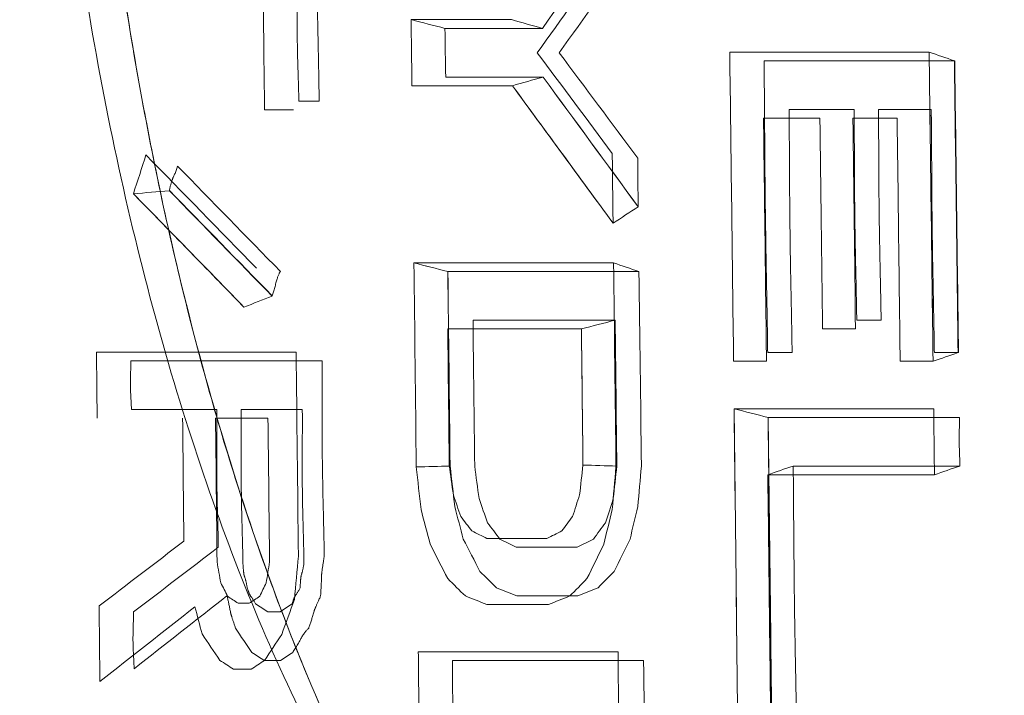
# Model space of a CAD drawing. Header units: millimetres. Extents: x -10 to 594, y 0 to 420.
# Tile 405 of 656: x 203.805 to 203.998, y 281.768 to 281.901. Entities that reach past the tile are written whole.
import ezdxf

# ---------------------------------------------------------------- set-up
doc = ezdxf.new("R2010")
doc.units = ezdxf.units.MM
doc.layers.add('1', color=7, linetype='Continuous', true_color=0xffffff)

msp = doc.modelspace()

# ---------------------------------------------------------------- linework, layer by layer
at = {"layer": '1', "color": 155, "linetype": 'Continuous', "lineweight": 18}
for points, knots in [([(203.87674, 278.47357), (203.79781, 278.47341), (203.64099, 278.50646), (203.34149, 278.70034), (203.01215, 279.17146), (202.74375, 280.01789), (202.64785, 281.01625), (202.74375, 282.01461), (203.01215, 282.86104), (203.34149, 283.33215), (203.64099, 283.52603), (203.79781, 283.55909), (203.87674, 283.55892)], [0, 0, 0, 0, 0.0625, 0.125, 0.25, 0.375, 0.5, 0.625, 0.75, 0.875, 0.9375, 1, 1, 1, 1]), ([(203.87674, 283.55892), (203.79781, 283.55909), (203.64099, 283.52603), (203.34149, 283.33215), (203.01215, 282.86104), (202.74375, 282.01461), (202.64785, 281.01625), (202.74375, 280.01789), (203.01215, 279.17146), (203.34149, 278.70034), (203.64099, 278.50646), (203.79781, 278.47341), (203.87674, 278.47357)], [0, 0, 0, 0, 0.0625, 0.125, 0.25, 0.375, 0.5, 0.625, 0.75, 0.875, 0.9375, 1, 1, 1, 1]), ([(203.89065, 278.4889), (203.81225, 278.48873), (203.6565, 278.52159), (203.35905, 278.7143), (203.032, 279.18258), (202.76552, 280.0239), (202.67033, 281.01625), (202.76552, 282.00859), (203.032, 282.84992), (203.35905, 283.31819), (203.6565, 283.51091), (203.81225, 283.54376), (203.89065, 283.54359)], [0, 0, 0, 0, 0.0625, 0.125, 0.25, 0.375, 0.5, 0.625, 0.75, 0.875, 0.9375, 1, 1, 1, 1]), ([(203.89065, 283.54359), (203.81225, 283.54376), (203.6565, 283.51091), (203.35905, 283.31819), (203.032, 282.84992), (202.76552, 282.00859), (202.67033, 281.01625), (202.76552, 280.0239), (203.032, 279.18258), (203.35905, 278.7143), (203.6565, 278.52159), (203.81225, 278.48873), (203.89065, 278.4889)], [0, 0, 0, 0, 0.0625, 0.125, 0.25, 0.375, 0.5, 0.625, 0.75, 0.875, 0.9375, 1, 1, 1, 1]), ([(203.9277, 283.34978), (203.85515, 283.34994), (203.71099, 283.3196), (203.43567, 283.14166), (203.13328, 282.7093), (202.88785, 281.93249), (202.80052, 281.01625), (202.88785, 280.1), (203.13328, 279.32319), (203.43567, 278.89083), (203.71099, 278.71289), (203.85515, 278.68255), (203.9277, 278.68271)], [0, 0, 0, 0, 0.0625, 0.125, 0.25, 0.375, 0.5, 0.625, 0.75, 0.875, 0.9375, 1, 1, 1, 1]), ([(203.9277, 278.68271), (203.85515, 278.68255), (203.71099, 278.71289), (203.43567, 278.89083), (203.13328, 279.32319), (202.88785, 280.1), (202.80052, 281.01625), (202.88785, 281.93249), (203.13328, 282.7093), (203.43567, 283.14166), (203.71099, 283.3196), (203.85515, 283.34994), (203.9277, 283.34978)], [0, 0, 0, 0, 0.0625, 0.125, 0.25, 0.375, 0.5, 0.625, 0.75, 0.875, 0.9375, 1, 1, 1, 1]), ([(204.40352, 278.79375), (204.33394, 278.7936), (204.19588, 278.82249), (203.93276, 278.99196), (203.64432, 279.40375), (203.41025, 280.1436), (203.32698, 281.01625), (203.41025, 281.88889), (203.64432, 282.62874), (203.93276, 283.04053), (204.19588, 283.21), (204.33394, 283.23889), (204.40352, 283.23875)], [0, 0, 0, 0, 0.0625, 0.125, 0.25, 0.375, 0.5, 0.625, 0.75, 0.875, 0.9375, 1, 1, 1, 1]), ([(204.40352, 283.23875), (204.40271, 283.23875), (204.40107, 283.23875), (204.39862, 283.23873), (204.39617, 283.23871), (204.39372, 283.23867), (204.39127, 283.23862), (204.38882, 283.23856), (204.38637, 283.23849), (204.38392, 283.23841), (204.38148, 283.23831), (204.37903, 283.2382), (204.37658, 283.23808), (204.37414, 283.23795), (204.37169, 283.23781), (204.36925, 283.23765), (204.36681, 283.23748), (204.36437, 283.2373), (204.36193, 283.23711), (204.35949, 283.23691), (204.35705, 283.23669), (204.35461, 283.23646), (204.35217, 283.23622), (204.34973, 283.23597), (204.34729, 283.23571), (204.34486, 283.23543), (204.34242, 283.23515), (204.33999, 283.23485), (204.33755, 283.23453), (204.33512, 283.23421), (204.33269, 283.23388), (204.33026, 283.23353), (204.32782, 283.23317), (204.32539, 283.2328), (204.32296, 283.23242), (204.32053, 283.23202), (204.31811, 283.23161), (204.31568, 283.2312), (204.31325, 283.23076), (204.31082, 283.23032), (204.3084, 283.22987), (204.30597, 283.2294), (204.30355, 283.22892), (204.30113, 283.22843), (204.2987, 283.22793), (204.29628, 283.22741), (204.29386, 283.22689), (204.29144, 283.22635), (204.28902, 283.2258), (204.2866, 283.22524), (204.28418, 283.22466), (204.28176, 283.22408), (204.27934, 283.22348), (204.27692, 283.22287), (204.27451, 283.22225), (204.27209, 283.22161), (204.26968, 283.22097), (204.26726, 283.22031), (204.26485, 283.21964), (204.26243, 283.21896), (204.26002, 283.21827), (204.25761, 283.21756), (204.2552, 283.21684), (204.25279, 283.21611), (204.25038, 283.21537), (204.24797, 283.21462), (204.24556, 283.21385), (204.24315, 283.21308), (204.24074, 283.21229), (204.23834, 283.21149), (204.23593, 283.21067), (204.23352, 283.20985), (204.23112, 283.20901), (204.22871, 283.20816), (204.22631, 283.2073), (204.22391, 283.20643), (204.2215, 283.20555), (204.2191, 283.20465), (204.2167, 283.20374), (204.2143, 283.20282), (204.2119, 283.20189), (204.2095, 283.20094), (204.2071, 283.19999), (204.2047, 283.19902), (204.2023, 283.19804), (204.1999, 283.19705), (204.18479, 283.19072), (204.15713, 283.17787), (204.1173, 283.15582), (204.07802, 283.13051), (204.03929, 283.10193), (203.99797, 283.06746), (203.95432, 283.02621), (203.90866, 282.97716), (203.86414, 282.9233), (203.82084, 282.86476), (203.77892, 282.80184), (203.73854, 282.73473), (203.69979, 282.66355), (203.6627, 282.5884), (203.62734, 282.50947), (203.59381, 282.42691), (203.56215, 282.34083), (203.52913, 282.2415), (203.49572, 282.1281), (203.46318, 281.99979), (203.43707, 281.87842), (203.41636, 281.76547), (203.40009, 281.66198), (203.38623, 281.55674), (203.37481, 281.44998), (203.36586, 281.34218), (203.35944, 281.23381), (203.35559, 281.12513), (203.35431, 281.01625), (203.35559, 280.90737), (203.35944, 280.79869), (203.36586, 280.69032), (203.37481, 280.58252), (203.38623, 280.47576), (203.40009, 280.37052), (203.41635, 280.26703), (203.435, 280.16536), (203.45597, 280.06574), (203.47923, 279.96839), (203.50473, 279.87344), (203.53242, 279.78108), (203.56215, 279.69166), (203.5938, 279.60559), (203.62734, 279.52303), (203.66269, 279.44409), (203.69978, 279.36894), (203.73854, 279.29777), (203.77891, 279.23066), (203.82084, 279.16773), (203.86414, 279.1092), (203.90865, 279.05534), (203.95432, 279.00629), (204.00109, 278.96208), (204.04887, 278.92281), (204.09755, 278.8886), (204.14711, 278.8595), (204.18209, 278.84287), (204.20193, 278.8346), (204.20637, 278.83279), (204.2108, 278.83103), (204.21523, 278.8293), (204.21967, 278.82762), (204.22411, 278.82598), (204.22855, 278.82438), (204.233, 278.82282), (204.23744, 278.8213), (204.24189, 278.81982), (204.24634, 278.81838), (204.25079, 278.81698), (204.25525, 278.81563), (204.2597, 278.81431), (204.26416, 278.81304), (204.26862, 278.8118), (204.27309, 278.81061), (204.27755, 278.80946), (204.28202, 278.80834), (204.28649, 278.80727), (204.29096, 278.80624), (204.29543, 278.80525), (204.29991, 278.8043), (204.30439, 278.8034), (204.30887, 278.80253), (204.31335, 278.8017), (204.31784, 278.80092), (204.32233, 278.80017), (204.32682, 278.79947), (204.33131, 278.79881), (204.33581, 278.79818), (204.3403, 278.7976), (204.3448, 278.79706), (204.34931, 278.79656), (204.35381, 278.7961), (204.35832, 278.79568), (204.36283, 278.7953), (204.36734, 278.79497), (204.37185, 278.79467), (204.37637, 278.79442), (204.38089, 278.7942), (204.38541, 278.79403), (204.38994, 278.79389), (204.39446, 278.7938), (204.39899, 278.79375), (204.40201, 278.79375), (204.40352, 278.79375)], [0, 0, 0, 0, 0.000746, 0.001492, 0.002237, 0.002983, 0.003728, 0.004473, 0.005218, 0.005962, 0.006707, 0.007451, 0.008195, 0.008939, 0.009683, 0.010427, 0.01117, 0.011913, 0.012657, 0.0134, 0.014143, 0.014885, 0.015628, 0.016371, 0.017113, 0.017855, 0.018598, 0.01934, 0.020082, 0.020824, 0.021566, 0.022307, 0.023049, 0.023791, 0.024532, 0.025274, 0.026015, 0.026757, 0.027498, 0.028239, 0.02898, 0.029722, 0.030463, 0.031204, 0.031945, 0.032686, 0.033427, 0.034168, 0.034909, 0.03565, 0.036391, 0.037132, 0.037874, 0.038615, 0.039356, 0.040097, 0.040838, 0.041579, 0.04232, 0.043062, 0.043803, 0.044545, 0.045286, 0.046027, 0.046769, 0.047511, 0.048252, 0.048994, 0.049736, 0.050478, 0.05122, 0.051962, 0.052705, 0.053447, 0.054189, 0.054932, 0.055675, 0.056418, 0.057161, 0.057904, 0.058647, 0.05939, 0.060134, 0.060878, 0.061621, 0.062365, 0.06311, 0.075698, 0.088229, 0.100725, 0.113207, 0.125697, 0.14129, 0.156857, 0.172441, 0.188081, 0.20372, 0.219302, 0.234867, 0.250452, 0.266047, 0.281627, 0.297231, 0.312895, 0.333766, 0.354549, 0.375329, 0.390906, 0.406468, 0.422052, 0.437697, 0.453344, 0.468917, 0.484456, 0.499999, 0.515541, 0.531079, 0.546652, 0.5623, 0.577944, 0.593528, 0.60909, 0.624668, 0.640257, 0.655835, 0.67144, 0.687107, 0.70277, 0.718373, 0.733954, 0.74955, 0.765134, 0.780698, 0.796281, 0.811921, 0.82756, 0.843143, 0.858711, 0.874306, 0.889914, 0.905519, 0.921164, 0.93689, 0.938265, 0.93964, 0.941013, 0.942387, 0.94376, 0.945132, 0.946504, 0.947876, 0.949247, 0.950618, 0.951989, 0.953359, 0.954729, 0.956099, 0.957469, 0.958839, 0.960208, 0.961578, 0.962947, 0.964317, 0.965686, 0.967055, 0.968425, 0.969794, 0.971164, 0.972534, 0.973903, 0.975274, 0.976644, 0.978014, 0.979385, 0.980756, 0.982128, 0.9835, 0.984872, 0.986244, 0.987618, 0.988991, 0.990365, 0.99174, 0.993115, 0.994491, 0.995867, 0.997244, 0.998622, 1, 1, 1, 1]), ([(203.86347, 281.88461), (203.86346, 281.88514), (203.86345, 281.88633), (203.86342, 281.8883), (203.86338, 281.89063), (203.86333, 281.89333), (203.86327, 281.89638), (203.86319, 281.89989), (203.86312, 281.90368), (203.86305, 281.90754), (203.86299, 281.91121), (203.86293, 281.91596), (203.86287, 281.92215), (203.86284, 281.92853), (203.86282, 281.93372), (203.8628, 281.93725), (203.86278, 281.94027), (203.86276, 281.94277), (203.86275, 281.94427), (203.86274, 281.94493)], [0, 0, 0, 0, 0.026621, 0.059254, 0.0979, 0.142558, 0.193231, 0.249916, 0.317285, 0.381402, 0.442267, 0.499882, 0.617521, 0.749907, 0.816968, 0.875508, 0.925526, 0.967023, 1, 1, 1, 1]), ([(203.85919, 281.91001), (203.85919, 281.90978), (203.8592, 281.90928), (203.8592, 281.90844), (203.8592, 281.90746), (203.8592, 281.90632), (203.85919, 281.90504), (203.85918, 281.90355), (203.85917, 281.90196), (203.85917, 281.90032), (203.85917, 281.89878), (203.85919, 281.89678), (203.85923, 281.89418), (203.85931, 281.8915), (203.85938, 281.88932), (203.85942, 281.88783), (203.85946, 281.88656), (203.85948, 281.88551), (203.85949, 281.88489), (203.85949, 281.88461)], [0, 0, 0, 0, 0.026865, 0.059663, 0.098397, 0.143069, 0.19368, 0.25023, 0.318036, 0.382309, 0.443052, 0.500274, 0.618394, 0.750178, 0.817335, 0.875894, 0.925856, 0.967223, 1, 1, 1, 1]), ([(203.90113, 281.9006), (203.89789, 281.9006), (203.89134, 281.9006), (203.88479, 281.9006), (203.88147, 281.9006)], [0, 0, 0, 0, 0.493646, 1, 1, 1, 1]), ([(203.90718, 281.8989), (203.90626, 281.8989), (203.8999, 281.8989), (203.89353, 281.8989), (203.88809, 281.8989)], [0, 0, 0, 0, 0.144851, 1, 1, 1, 1]), ([(203.88809, 281.89889), (203.89113, 281.89889), (203.89749, 281.89889), (203.90385, 281.89889), (203.90718, 281.89889)], [0, 0, 0, 0, 0.477163, 1, 1, 1, 1]), ([(203.98361, 281.83369), (203.98348, 281.84379), (203.98323, 281.86397), (203.98297, 281.88415), (203.98284, 281.89425)], [0, 0, 0, 0, 0.500003, 1, 1, 1, 1]), ([(203.95054, 281.89255), (203.95054, 281.89191), (203.95056, 281.89049), (203.95058, 281.88811), (203.95061, 281.88525), (203.95063, 281.88191), (203.95066, 281.8778), (203.95069, 281.87322), (203.95073, 281.86846), (203.95079, 281.86315), (203.95088, 281.85693), (203.95099, 281.85059), (203.9511, 281.84519), (203.95116, 281.84123), (203.95122, 281.83805), (203.95124, 281.8362), (203.95125, 281.8354)], [0, 0, 0, 0, 0.033156, 0.07474, 0.124754, 0.183196, 0.250068, 0.340414, 0.423754, 0.500087, 0.61902, 0.750062, 0.833066, 0.90239, 0.958034, 1, 1, 1, 1]), ([(203.98785, 281.89255), (203.98164, 281.89255), (203.9692, 281.89255), (203.95676, 281.89255), (203.95054, 281.89255)], [0, 0, 0, 0, 0.499379, 1, 1, 1, 1]), ([(203.88823, 281.88937), (203.89367, 281.88937), (203.90002, 281.88937), (203.90638, 281.88937), (203.9073, 281.88937)], [0, 0, 0, 0, 0.855068, 1, 1, 1, 1]), ([(203.90128, 281.88767), (203.90453, 281.88323), (203.9111, 281.87426), (203.91767, 281.86529), (203.92099, 281.86075)], [0, 0, 0, 0, 0.494386, 1, 1, 1, 1]), ([(203.95602, 281.8354), (203.95602, 281.83582), (203.95601, 281.83676), (203.95598, 281.83831), (203.95595, 281.84015), (203.95591, 281.84227), (203.95586, 281.84469), (203.95581, 281.84746), (203.95575, 281.85044), (203.95569, 281.85349), (203.95565, 281.85639), (203.9556, 281.86014), (203.95555, 281.86503), (203.95552, 281.87031), (203.9555, 281.87482), (203.95547, 281.87811), (203.95545, 281.88078), (203.95544, 281.88234), (203.95543, 281.88302)], [0, 0, 0, 0, 0.026532, 0.059112, 0.09774, 0.142418, 0.193144, 0.24992, 0.317068, 0.381111, 0.44205, 0.499887, 0.61719, 0.749911, 0.832263, 0.901394, 0.957306, 1, 1, 1, 1]), ([(203.96815, 281.88302), (203.96816, 281.88257), (203.96817, 281.88154), (203.96818, 281.87982), (203.96819, 281.87776), (203.96821, 281.87534), (203.96822, 281.87238), (203.96824, 281.86907), (203.96826, 281.86563), (203.9683, 281.86179), (203.96837, 281.8573), (203.96846, 281.85272), (203.96855, 281.84883), (203.9686, 281.84597), (203.96865, 281.84367), (203.96867, 281.84232), (203.96867, 281.84175)], [0, 0, 0, 0, 0.033089, 0.074642, 0.124662, 0.183148, 0.250101, 0.340201, 0.423543, 0.500128, 0.618798, 0.75009, 0.832953, 0.902224, 0.957906, 1, 1, 1, 1]), ([(203.97345, 281.84175), (203.97344, 281.84211), (203.97343, 281.84292), (203.97341, 281.84427), (203.97338, 281.84586), (203.97334, 281.84771), (203.9733, 281.8498), (203.97324, 281.8522), (203.97319, 281.85479), (203.97314, 281.85743), (203.9731, 281.85994), (203.97305, 281.86319), (203.97301, 281.86743), (203.97299, 281.872), (203.97297, 281.87591), (203.97296, 281.87877), (203.97294, 281.88108), (203.97293, 281.88243), (203.97292, 281.88302)], [0, 0, 0, 0, 0.026558, 0.059153, 0.097784, 0.142453, 0.19316, 0.249905, 0.317103, 0.381162, 0.442082, 0.499865, 0.617243, 0.749893, 0.83227, 0.901413, 0.957322, 1, 1, 1, 1]), ([(203.98325, 281.88302), (203.98326, 281.8825), (203.98328, 281.88131), (203.98329, 281.87933), (203.98331, 281.87695), (203.98333, 281.87416), (203.98335, 281.87074), (203.98337, 281.86692), (203.9834, 281.86295), (203.98345, 281.85853), (203.98353, 281.85334), (203.98363, 281.84806), (203.98372, 281.84356), (203.98379, 281.84027), (203.98383, 281.83761), (203.98385, 281.83606), (203.98386, 281.8354)], [0, 0, 0, 0, 0.033104, 0.074664, 0.124681, 0.183156, 0.250088, 0.340253, 0.423593, 0.500113, 0.618855, 0.75008, 0.832983, 0.902271, 0.957942, 1, 1, 1, 1]), ([(203.83577, 281.87191), (203.83572, 281.87176), (203.83562, 281.87148), (203.83548, 281.87107), (203.83534, 281.87068), (203.83519, 281.87032), (203.83505, 281.86999), (203.83492, 281.86972), (203.83482, 281.86951), (203.83475, 281.86932), (203.83467, 281.86912), (203.8346, 281.8689), (203.83452, 281.86866), (203.83445, 281.86839), (203.83438, 281.86811), (203.83431, 281.86781), (203.83423, 281.86748), (203.83419, 281.86726), (203.83416, 281.86715)], [0, 0, 0, 0, 0.090168, 0.177036, 0.260681, 0.341188, 0.418653, 0.493183, 0.531702, 0.572665, 0.616201, 0.662414, 0.711392, 0.76321, 0.817931, 0.875607, 0.936283, 1, 1, 1, 1]), ([(203.82712, 281.8665), (203.83073, 281.86281), (203.83794, 281.85541), (203.84515, 281.84801), (203.84876, 281.84431)], [0, 0, 0, 0, 0.499857, 1, 1, 1, 1]), ([(203.92108, 281.85297), (203.91458, 281.85297), (203.90156, 281.85297), (203.88854, 281.85297), (203.88203, 281.85297)], [0, 0, 0, 0, 0.500078, 1, 1, 1, 1]), ([(203.85429, 281.84651), (203.85433, 281.84664), (203.85441, 281.84689), (203.85454, 281.84729), (203.85466, 281.84771), (203.85478, 281.84814), (203.8549, 281.84859), (203.85501, 281.84903), (203.85512, 281.84944), (203.85523, 281.84981), (203.85534, 281.85015), (203.85545, 281.85044), (203.85556, 281.8507), (203.85567, 281.85093), (203.85578, 281.85112), (203.85586, 281.85122), (203.8559, 281.85127)], [0, 0, 0, 0, 0.078312, 0.158796, 0.24148, 0.32639, 0.413548, 0.502976, 0.581662, 0.655193, 0.723725, 0.787449, 0.846603, 0.901483, 0.952461, 1, 1, 1, 1]), ([(203.92606, 281.85127), (203.91904, 281.85127), (203.90657, 281.85127), (203.89411, 281.85127), (203.88866, 281.85127)], [0, 0, 0, 0, 0.563048, 1, 1, 1, 1]), ([(203.89358, 281.84175), (203.89742, 281.84175), (203.9067, 281.84175), (203.91597, 281.84175), (203.9214, 281.84175)], [0, 0, 0, 0, 0.414673, 1, 1, 1, 1]), ([(203.91479, 281.84004), (203.91484, 281.83585), (203.91495, 281.82696), (203.91505, 281.81808), (203.9151, 281.81338)], [0, 0, 0, 0, 0.472093, 1, 1, 1, 1]), ([(203.96867, 281.84175), (203.96907, 281.84175), (203.97066, 281.84175), (203.97225, 281.84175), (203.97345, 281.84175)], [0, 0, 0, 0, 0.25, 1, 1, 1, 1]), ([(203.82663, 281.83381), (203.82663, 281.83372), (203.82663, 281.83353), (203.82663, 281.83322), (203.82662, 281.83285), (203.82661, 281.83242), (203.82659, 281.83194), (203.82657, 281.83138), (203.82655, 281.83079), (203.82653, 281.83017), (203.82652, 281.82959), (203.82653, 281.82884), (203.82655, 281.82787), (203.82661, 281.82686), (203.82666, 281.82605), (203.82669, 281.82549), (203.82671, 281.82502), (203.82673, 281.82462), (203.82673, 281.82439), (203.82673, 281.82428)], [0, 0, 0, 0, 0.026915, 0.059744, 0.098506, 0.143215, 0.193876, 0.250497, 0.318197, 0.382391, 0.443121, 0.500435, 0.618303, 0.75014, 0.817238, 0.875759, 0.925714, 0.967118, 1, 1, 1, 1]), ([(203.86405, 281.83381), (203.85702, 281.83381), (203.84455, 281.83381), (203.83207, 281.83381), (203.82663, 281.83381)], [0, 0, 0, 0, 0.56383, 1, 1, 1, 1]), ([(203.86446, 281.79571), (203.86446, 281.79605), (203.86445, 281.7968), (203.86443, 281.79805), (203.8644, 281.79952), (203.86436, 281.80122), (203.86432, 281.80315), (203.86426, 281.80537), (203.86421, 281.80776), (203.86416, 281.81021), (203.86412, 281.81252), (203.86408, 281.81552), (203.86405, 281.81942), (203.86406, 281.82345), (203.86407, 281.82673), (203.86407, 281.82896), (203.86407, 281.83087), (203.86406, 281.83245), (203.86405, 281.83339), (203.86405, 281.83381)], [0, 0, 0, 0, 0.026801, 0.059539, 0.098215, 0.142831, 0.193386, 0.249882, 0.317647, 0.381891, 0.442616, 0.499827, 0.617996, 0.749857, 0.817089, 0.875718, 0.925745, 0.967172, 1, 1, 1, 1]), ([(203.82673, 281.82428), (203.83217, 281.82428), (203.83775, 281.82428), (203.84332, 281.82428), (203.84345, 281.82428)], [0, 0, 0, 0, 0.97619, 1, 1, 1, 1]), ([(203.84345, 281.82428), (203.84346, 281.82404), (203.84346, 281.82351), (203.84346, 281.82262), (203.84346, 281.82158), (203.84346, 281.82037), (203.84345, 281.819), (203.84344, 281.81743), (203.84343, 281.81573), (203.84342, 281.814), (203.84343, 281.81236), (203.84344, 281.81023), (203.84349, 281.80747), (203.84356, 281.80462), (203.84363, 281.8023), (203.84367, 281.80072), (203.8437, 281.79938), (203.84373, 281.79826), (203.84374, 281.79759), (203.84374, 281.7973)], [0, 0, 0, 0, 0.026791, 0.059542, 0.098257, 0.142936, 0.193581, 0.250192, 0.317838, 0.382055, 0.442849, 0.500227, 0.618145, 0.750147, 0.817233, 0.875759, 0.925727, 0.96714, 1, 1, 1, 1]), ([(203.84855, 281.79412), (203.84855, 281.79439), (203.84854, 281.79499), (203.84852, 281.79598), (203.8485, 281.79714), (203.84846, 281.79849), (203.84842, 281.80001), (203.84838, 281.80177), (203.84833, 281.80366), (203.84828, 281.8056), (203.84825, 281.80743), (203.84822, 281.8098), (203.8482, 281.81289), (203.84821, 281.81608), (203.84823, 281.81868), (203.84824, 281.82045), (203.84824, 281.82195), (203.84824, 281.82321), (203.84823, 281.82395), (203.84823, 281.82428)], [0, 0, 0, 0, 0.026799, 0.059534, 0.098207, 0.142818, 0.193368, 0.24986, 0.317613, 0.381849, 0.442572, 0.499789, 0.617943, 0.749821, 0.81705, 0.87568, 0.925714, 0.967153, 1, 1, 1, 1]), ([(203.86017, 281.82428), (203.86018, 281.82401), (203.86018, 281.82342), (203.86018, 281.82243), (203.86018, 281.82126), (203.86018, 281.81991), (203.86018, 281.81838), (203.86017, 281.81662), (203.86016, 281.81473), (203.86016, 281.81279), (203.86016, 281.81095), (203.86018, 281.80858), (203.86023, 281.80549), (203.86031, 281.80231), (203.86038, 281.79972), (203.86042, 281.79795), (203.86046, 281.79645), (203.86048, 281.7952), (203.86049, 281.79445), (203.8605, 281.79412)], [0, 0, 0, 0, 0.02678, 0.059525, 0.098235, 0.142913, 0.193559, 0.250174, 0.317806, 0.382019, 0.442818, 0.500208, 0.618114, 0.750137, 0.817221, 0.875748, 0.925718, 0.967135, 1, 1, 1, 1]), ([(203.94467, 281.8244), (203.94479, 281.8143), (203.94503, 281.79412), (203.94525, 281.77394), (203.94536, 281.76384)], [0, 0, 0, 0, 0.499998, 1, 1, 1, 1]), ([(203.98879, 281.8227), (203.98256, 281.8227), (203.97008, 281.8227), (203.9576, 281.8227), (203.95135, 281.8227)], [0, 0, 0, 0, 0.499339, 1, 1, 1, 1]), ([(203.98886, 281.81317), (203.98885, 281.81332), (203.98885, 281.81365), (203.98884, 281.81419), (203.98882, 281.81484), (203.98878, 281.81575), (203.98875, 281.81679), (203.98872, 281.81797), (203.98872, 281.81911), (203.98875, 281.8204), (203.98879, 281.82159), (203.98879, 281.82239), (203.98879, 281.8227)], [0, 0, 0, 0, 0.046628, 0.103732, 0.171323, 0.249405, 0.392364, 0.499075, 0.622355, 0.749283, 0.904456, 1, 1, 1, 1]), ([(203.98885, 281.81317), (203.98354, 281.81317), (203.97266, 281.81317), (203.96179, 281.81317), (203.95623, 281.81317)], [0, 0, 0, 0, 0.488751, 1, 1, 1, 1]), ([(203.95624, 281.81317), (203.9609, 281.81317), (203.97177, 281.81317), (203.98264, 281.81317), (203.98886, 281.81317)], [0, 0, 0, 0, 0.42838, 1, 1, 1, 1]), ([(203.95684, 281.76555), (203.95683, 281.76594), (203.95682, 281.76684), (203.9568, 281.76835), (203.95677, 281.77018), (203.95673, 281.77232), (203.95668, 281.77478), (203.95663, 281.77753), (203.95657, 281.78046), (203.95652, 281.78346), (203.95648, 281.78642), (203.95644, 281.79006), (203.95639, 281.795), (203.95634, 281.80129), (203.9563, 281.80755), (203.95626, 281.81152), (203.95624, 281.81317)], [0, 0, 0, 0, 0.025029, 0.056708, 0.095036, 0.140013, 0.191641, 0.249919, 0.313607, 0.376495, 0.438582, 0.499872, 0.605843, 0.7499, 0.895861, 1, 1, 1, 1]), ([(203.95127, 281.81147), (203.95657, 281.81147), (203.96744, 281.81147), (203.97831, 281.81147), (203.98388, 281.81147)], [0, 0, 0, 0, 0.487095, 1, 1, 1, 1]), ([(203.86375, 281.78777), (203.86376, 281.78786), (203.86377, 281.78804), (203.86379, 281.78834), (203.86381, 281.78866), (203.86383, 281.78902), (203.86385, 281.7894), (203.86387, 281.78982), (203.86389, 281.79027), (203.86391, 281.79076), (203.86393, 281.79127), (203.86394, 281.79167), (203.86395, 281.79195), (203.86397, 281.79211), (203.86399, 281.79231), (203.86401, 281.79254), (203.86405, 281.7928), (203.86409, 281.79309), (203.86414, 281.79341), (203.86421, 281.79385), (203.86429, 281.79436), (203.86436, 281.7949), (203.86442, 281.79533), (203.86445, 281.7956), (203.86446, 281.79571)], [0, 0, 0, 0, 0.032804, 0.069389, 0.109771, 0.15396, 0.201964, 0.253789, 0.30944, 0.368922, 0.432238, 0.49939, 0.516037, 0.536784, 0.56169, 0.590788, 0.6241, 0.661641, 0.703418, 0.749441, 0.832157, 0.901459, 0.957383, 1, 1, 1, 1]), ([(203.91398, 281.7973), (203.9112, 281.7973), (203.90722, 281.7973), (203.90324, 281.7973), (203.90204, 281.7973)], [0, 0, 0, 0, 0.7, 1, 1, 1, 1]), ([(203.8494, 281.78936), (203.84938, 281.78946), (203.84934, 281.78967), (203.84928, 281.78996), (203.84923, 281.79024), (203.84917, 281.79049), (203.84911, 281.79073), (203.84906, 281.79095), (203.849, 281.79115), (203.84894, 281.79133), (203.84889, 281.79149), (203.84884, 281.7916), (203.84881, 281.79168), (203.84879, 281.79176), (203.84877, 281.79185), (203.84875, 281.79196), (203.84873, 281.79209), (203.84871, 281.79224), (203.84869, 281.79241), (203.84867, 281.7926), (203.84865, 281.7928), (203.84863, 281.79303), (203.84861, 281.79328), (203.84859, 281.79354), (203.84857, 281.79382), (203.84856, 281.79402), (203.84855, 281.79412)], [0, 0, 0, 0, 0.06539, 0.127245, 0.185595, 0.240477, 0.291935, 0.340022, 0.384805, 0.426364, 0.464801, 0.500244, 0.513226, 0.529357, 0.54884, 0.571787, 0.598267, 0.628327, 0.661995, 0.699294, 0.740239, 0.784842, 0.833114, 0.88506, 0.940687, 1, 1, 1, 1]), ([(203.8605, 281.79412), (203.86048, 281.79402), (203.86045, 281.79381), (203.8604, 281.79352), (203.86035, 281.79324), (203.86029, 281.79299), (203.86024, 281.79275), (203.86019, 281.79253), (203.86014, 281.79233), (203.86009, 281.79215), (203.86004, 281.79198), (203.85999, 281.79187), (203.85996, 281.79178), (203.85994, 281.7917), (203.85993, 281.79161), (203.85991, 281.79149), (203.85989, 281.79136), (203.85987, 281.79121), (203.85986, 281.79105), (203.85984, 281.79086), (203.85983, 281.79066), (203.85981, 281.79043), (203.85979, 281.79019), (203.85978, 281.78993), (203.85976, 281.78965), (203.85976, 281.78946), (203.85975, 281.78936)], [0, 0, 0, 0, 0.065062, 0.126683, 0.184891, 0.239724, 0.291223, 0.339439, 0.384435, 0.426289, 0.465094, 0.500973, 0.514321, 0.530763, 0.550493, 0.573621, 0.600216, 0.630322, 0.66397, 0.701183, 0.741977, 0.786363, 0.834352, 0.88595, 0.941165, 1, 1, 1, 1]), ([(203.85102, 281.78618), (203.85097, 281.78628), (203.85088, 281.78647), (203.85073, 281.78673), (203.85058, 281.78698), (203.85043, 281.7872), (203.85028, 281.78742), (203.85015, 281.78757), (203.85005, 281.7877), (203.84998, 281.78782), (203.84991, 281.78795), (203.84984, 281.7881), (203.84976, 281.78827), (203.84969, 281.78845), (203.84962, 281.78865), (203.84954, 281.78887), (203.84947, 281.78911), (203.84942, 281.78927), (203.8494, 281.78936)], [0, 0, 0, 0, 0.089619, 0.176651, 0.261195, 0.343357, 0.423256, 0.501018, 0.539415, 0.57994, 0.622801, 0.668173, 0.716205, 0.76702, 0.820724, 0.877407, 0.937144, 1, 1, 1, 1]), ([(203.85975, 281.78936), (203.8597, 281.78926), (203.85961, 281.78908), (203.85947, 281.78881), (203.85932, 281.78856), (203.85918, 281.78833), (203.85904, 281.78812), (203.85891, 281.78796), (203.85882, 281.78783), (203.85875, 281.78771), (203.85868, 281.78758), (203.85861, 281.78743), (203.85854, 281.78726), (203.85847, 281.78708), (203.8584, 281.78688), (203.85833, 281.78666), (203.85826, 281.78643), (203.85821, 281.78627), (203.85819, 281.78618)], [0, 0, 0, 0, 0.089243, 0.176055, 0.260528, 0.342767, 0.42288, 0.500989, 0.53999, 0.581001, 0.624219, 0.669814, 0.717928, 0.768685, 0.822188, 0.878525, 0.937774, 1, 1, 1, 1]), ([(203.84543, 281.78777), (203.84546, 281.78767), (203.84551, 281.78746), (203.84559, 281.78714), (203.84567, 281.7868), (203.84575, 281.78645), (203.84582, 281.78608), (203.8459, 281.7857), (203.84598, 281.7853), (203.84606, 281.78489), (203.84612, 281.78457), (203.84616, 281.78435), (203.8462, 281.78422), (203.84624, 281.78407), (203.84629, 281.78389), (203.84636, 281.78369), (203.84643, 281.78346), (203.84651, 281.7832), (203.84663, 281.78286), (203.84676, 281.78247), (203.8469, 281.78206), (203.84701, 281.78172), (203.84706, 281.78151), (203.84709, 281.78142)], [0, 0, 0, 0, 0.047879, 0.097618, 0.149235, 0.202745, 0.258162, 0.315498, 0.374764, 0.435971, 0.499128, 0.514605, 0.534517, 0.558926, 0.587865, 0.621352, 0.659399, 0.702016, 0.749209, 0.831943, 0.901294, 0.957292, 1, 1, 1, 1]), ([(203.86143, 281.78142), (203.86146, 281.78153), (203.86154, 281.78175), (203.86166, 281.78209), (203.86178, 281.78244), (203.8619, 281.7828), (203.86201, 281.78317), (203.86213, 281.78355), (203.86225, 281.78394), (203.86237, 281.78435), (203.86245, 281.78466), (203.86251, 281.78487), (203.86256, 281.785), (203.86262, 281.78515), (203.86269, 281.78533), (203.86278, 281.78553), (203.86287, 281.78575), (203.86299, 281.78601), (203.86314, 281.78634), (203.86331, 281.78673), (203.86349, 281.78714), (203.86364, 281.78747), (203.86371, 281.78768), (203.86375, 281.78777)], [0, 0, 0, 0, 0.05105, 0.103159, 0.156341, 0.210608, 0.265971, 0.322442, 0.38003, 0.438746, 0.498598, 0.513762, 0.533471, 0.557774, 0.586696, 0.620253, 0.658453, 0.701304, 0.74881, 0.831679, 0.901146, 0.957238, 1, 1, 1, 1]), ([(203.90215, 281.78777), (203.90334, 281.78777), (203.90732, 281.78777), (203.9113, 281.78777), (203.91409, 281.78777)], [0, 0, 0, 0, 0.3, 1, 1, 1, 1]), ([(203.82714, 281.7846), (203.82714, 281.7845), (203.82714, 281.78427), (203.82714, 281.78391), (203.82713, 281.78348), (203.82712, 281.78298), (203.8271, 281.78242), (203.82708, 281.78177), (203.82706, 281.78107), (203.82705, 281.78036), (203.82704, 281.77968), (203.82704, 281.7788), (203.82707, 281.77766), (203.82713, 281.77649), (203.82718, 281.77554), (203.82721, 281.7749), (203.82723, 281.77434), (203.82725, 281.77388), (203.82725, 281.77361), (203.82725, 281.77348)], [0, 0, 0, 0, 0.026873, 0.059678, 0.098429, 0.143134, 0.193799, 0.250427, 0.31809, 0.382286, 0.443047, 0.500408, 0.618256, 0.750175, 0.817252, 0.875764, 0.925716, 0.967122, 1, 1, 1, 1]), ([(203.85829, 281.77666), (203.85837, 281.77679), (203.85854, 281.77705), (203.85879, 281.77745), (203.85904, 281.77787), (203.85929, 281.7783), (203.85955, 281.77874), (203.85978, 281.77917), (203.85999, 281.77956), (203.8602, 281.7799), (203.8604, 281.78022), (203.86061, 281.78051), (203.86081, 281.78077), (203.86101, 281.78101), (203.86122, 281.78123), (203.86136, 281.78136), (203.86143, 281.78142)], [0, 0, 0, 0, 0.080368, 0.16171, 0.244051, 0.327411, 0.411814, 0.497278, 0.565918, 0.632711, 0.697742, 0.761104, 0.822898, 0.883233, 0.942225, 1, 1, 1, 1]), ([(203.92697, 281.77507), (203.91994, 281.77507), (203.90746, 281.77507), (203.89499, 281.77507), (203.88955, 281.77507)], [0, 0, 0, 0, 0.56383, 1, 1, 1, 1])]:
    msp.add_open_spline(points, degree=3, knots=knots, dxfattribs=at)
for points, degree in [([(203.8664, 282.293), (203.89046, 282.346), (203.95333, 282.40338), (204.0214, 282.40339), (204.08428, 282.34603), (204.13242, 282.24003), (204.15847, 282.10152), (204.15848, 281.9516), (204.13243, 281.81306), (204.10836, 281.76004)], 2), ([(204.10836, 281.76004), (204.11232, 281.76876), (204.11985, 281.78706), (204.12987, 281.81682), (204.13851, 281.84859), (204.1457, 281.88207), (204.15137, 281.91695), (204.15545, 281.95288), (204.15792, 281.98953), (204.15875, 282.02652), (204.15792, 282.06352), (204.15545, 282.10016), (204.15137, 282.1361), (204.1457, 282.17097), (204.13851, 282.20446), (204.12987, 282.23623), (204.11985, 282.26599), (204.10856, 282.29343), (204.09609, 282.31831), (204.08259, 282.34038), (204.06816, 282.35942), (204.05296, 282.37526), (204.03713, 282.38774), (204.02081, 282.39674), (204.00418, 282.40217), (203.98738, 282.40399), (203.97058, 282.40217), (203.95395, 282.39674), (203.93764, 282.38774), (203.9218, 282.37526), (203.9066, 282.35942), (203.89218, 282.34038), (203.87867, 282.31831), (203.87036, 282.30173), (203.8664, 282.293)], 3), ([(203.85584, 282.27954), (203.8596, 282.28782), (203.86748, 282.30356), (203.88031, 282.32451), (203.894, 282.34259), (203.90844, 282.35763), (203.92347, 282.36948), (203.93896, 282.37803), (203.95476, 282.38319), (203.9707, 282.38491), (203.98665, 282.38319), (204.00245, 282.37803), (204.01793, 282.36948), (204.03297, 282.35763), (204.0474, 282.34259), (204.0611, 282.32451), (204.07392, 282.30356), (204.08575, 282.27994), (204.09648, 282.25388), (204.10599, 282.22563), (204.1142, 282.19547), (204.12102, 282.16367), (204.1264, 282.13056), (204.13028, 282.09644), (204.13263, 282.06165), (204.13341, 282.02652), (204.13263, 281.9914), (204.13028, 281.95661), (204.1264, 281.92249), (204.12102, 281.88938), (204.1142, 281.85758), (204.10599, 281.82741), (204.09648, 281.79917), (204.08933, 281.78179), (204.08557, 281.77351)], 3), ([(204.10836, 281.76004), (204.0843, 281.70705), (204.02143, 281.64967), (203.95337, 281.64966), (203.89048, 281.70702), (203.84235, 281.81302), (203.81629, 281.95153), (203.81629, 282.10145), (203.84233, 282.23999), (203.8664, 282.293)], 2), ([(203.8664, 282.293), (203.86244, 282.28428), (203.85491, 282.26599), (203.8449, 282.23623), (203.83625, 282.20446), (203.82906, 282.17097), (203.82339, 282.1361), (203.81931, 282.10016), (203.81684, 282.06352), (203.81601, 282.02652), (203.81684, 281.98953), (203.81931, 281.95288), (203.82339, 281.91695), (203.82906, 281.88207), (203.83625, 281.84859), (203.8449, 281.81682), (203.85491, 281.78706), (203.86621, 281.75962), (203.87867, 281.73474), (203.89218, 281.71267), (203.9066, 281.69363), (203.9218, 281.67779), (203.93764, 281.66531), (203.95395, 281.65631), (203.97058, 281.65088), (203.98738, 281.64906), (204.00418, 281.65088), (204.02081, 281.65631), (204.03713, 281.66531), (204.05296, 281.67779), (204.06816, 281.69363), (204.08259, 281.71267), (204.09609, 281.73474), (204.1044, 281.75132), (204.10836, 281.76004)], 3), ([(204.08557, 281.77351), (204.08181, 281.76523), (204.07392, 281.74949), (204.0611, 281.72854), (204.0474, 281.71045), (204.03297, 281.69542), (204.01793, 281.68357), (204.00245, 281.67502), (203.98665, 281.66986), (203.9707, 281.66814), (203.95476, 281.66986), (203.93896, 281.67502), (203.92347, 281.68357), (203.90844, 281.69542), (203.894, 281.71045), (203.88031, 281.72854), (203.86748, 281.74949), (203.85565, 281.77311), (203.84493, 281.79917), (203.83542, 281.82741), (203.82721, 281.85758), (203.82038, 281.88938), (203.815, 281.92249), (203.81112, 281.95661), (203.80878, 281.9914), (203.808, 282.02652), (203.80878, 282.06165), (203.81112, 282.09644), (203.815, 282.13056), (203.82038, 282.16367), (203.82721, 282.19547), (203.83542, 282.22563), (203.84493, 282.25388), (203.85208, 282.27126), (203.85584, 282.27954)], 3), ([(203.92515, 281.9243), (203.91917, 281.91583), (203.91317, 281.90736), (203.90718, 281.8989)], 3), ([(203.92034, 281.91386), (203.91561, 281.90729), (203.91088, 281.90071), (203.90615, 281.89413)], 3), ([(203.91044, 281.89413), (203.91539, 281.90101), (203.92034, 281.90789), (203.92528, 281.91477)], 3), ([(203.85279, 281.88291), (203.85269, 281.89137), (203.85259, 281.89984), (203.85249, 281.90831)], 3), ([(203.88147, 281.9006), (203.88367, 281.90003), (203.88588, 281.89946), (203.88809, 281.89889)], 3), ([(203.88147, 281.9006), (203.88802, 281.9006), (203.89457, 281.9006), (203.90113, 281.9006)], 3), ([(203.88163, 281.88767), (203.88157, 281.89198), (203.88152, 281.89629), (203.88147, 281.9006)], 3), ([(203.90718, 281.89889), (203.90516, 281.89946), (203.90314, 281.90003), (203.90113, 281.9006)], 3), ([(203.88809, 281.8989), (203.88814, 281.89572), (203.88819, 281.89255), (203.88823, 281.88937)], 3), ([(203.90615, 281.89413), (203.91104, 281.88756), (203.91594, 281.88098), (203.92083, 281.8744)], 3), ([(203.92581, 281.8735), (203.92069, 281.88037), (203.91556, 281.88725), (203.91044, 281.89413)], 3), ([(203.94382, 281.89425), (203.95683, 281.89425), (203.96984, 281.89425), (203.98284, 281.89425)], 3), ([(203.94457, 281.83369), (203.94433, 281.85388), (203.94408, 281.87406), (203.94382, 281.89425)], 3), ([(203.98284, 281.89425), (203.98448, 281.89368), (203.98613, 281.89311), (203.98778, 281.89254)], 3), ([(203.98284, 281.89425), (203.98311, 281.87406), (203.98336, 281.85388), (203.98361, 281.83369)], 3), ([(203.98778, 281.89254), (203.98803, 281.87349), (203.98827, 281.85444), (203.98851, 281.83539)], 3), ([(203.98858, 281.8354), (203.98835, 281.85445), (203.9881, 281.8735), (203.98785, 281.89255)], 3), ([(203.9073, 281.88935), (203.90529, 281.88879), (203.90329, 281.88823), (203.90128, 281.88767)], 3), ([(203.9073, 281.88937), (203.9135, 281.8809), (203.9197, 281.87244), (203.9259, 281.86397)], 3), ([(203.9259, 281.86395), (203.9197, 281.87242), (203.9135, 281.88089), (203.9073, 281.88935)], 3), ([(203.90129, 281.88767), (203.89473, 281.88767), (203.88818, 281.88767), (203.88163, 281.88767)], 3), ([(203.92099, 281.86075), (203.91442, 281.86972), (203.90785, 281.8787), (203.90129, 281.88767)], 3), ([(203.85949, 281.88461), (203.86082, 281.88461), (203.86215, 281.88461), (203.86347, 281.88461)], 3), ([(203.85843, 281.88291), (203.85655, 281.88291), (203.85467, 281.88291), (203.85279, 281.88291)], 3), ([(203.95543, 281.88302), (203.95967, 281.88302), (203.96391, 281.88302), (203.96815, 281.88302)], 3), ([(203.97292, 281.88302), (203.97637, 281.88302), (203.97981, 281.88302), (203.98325, 281.88302)], 3), ([(203.95043, 281.88132), (203.95063, 281.86544), (203.95082, 281.84957), (203.95101, 281.83369)], 3), ([(203.96148, 281.88132), (203.95779, 281.88132), (203.95411, 281.88132), (203.95043, 281.88132)], 3), ([(203.96199, 281.84004), (203.96182, 281.8538), (203.96165, 281.86756), (203.96148, 281.88132)], 3), ([(203.96791, 281.88132), (203.96809, 281.86756), (203.96826, 281.8538), (203.96843, 281.84004)], 3), ([(203.97658, 281.88132), (203.97369, 281.88132), (203.9708, 281.88132), (203.96791, 281.88132)], 3), ([(203.97717, 281.83369), (203.97698, 281.84957), (203.97678, 281.86544), (203.97658, 281.88132)], 3), ([(203.82712, 281.86651), (203.82794, 281.86904), (203.82876, 281.87157), (203.82958, 281.8741)], 3), ([(203.82958, 281.8741), (203.83679, 281.86671), (203.84401, 281.85931), (203.85122, 281.85191)], 3), ([(203.92083, 281.8744), (203.92088, 281.86985), (203.92094, 281.8653), (203.92099, 281.86075)], 3), ([(203.9259, 281.86397), (203.92587, 281.86715), (203.92584, 281.87032), (203.92581, 281.8735)], 3), ([(203.8559, 281.85127), (203.84919, 281.85815), (203.84248, 281.86503), (203.83577, 281.87191)], 3), ([(203.83416, 281.8671), (203.83181, 281.8669), (203.82946, 281.8667), (203.82712, 281.8665)], 3), ([(203.83416, 281.86715), (203.84087, 281.86027), (203.84758, 281.85339), (203.85429, 281.84651)], 3), ([(203.85428, 281.84646), (203.84757, 281.85334), (203.84086, 281.86022), (203.83416, 281.8671)], 3), ([(203.84876, 281.84431), (203.84155, 281.85171), (203.83433, 281.85911), (203.82712, 281.86651)], 3), ([(203.92099, 281.86075), (203.92263, 281.86182), (203.92426, 281.86288), (203.9259, 281.86395)], 3), ([(203.88203, 281.85297), (203.88424, 281.8524), (203.88644, 281.85184), (203.88865, 281.85127)], 3), ([(203.88865, 281.85127), (203.88644, 281.85184), (203.88423, 281.8524), (203.88203, 281.85297)], 3), ([(203.88203, 281.85297), (203.88218, 281.83965), (203.88233, 281.82632), (203.88248, 281.813)], 3), ([(203.88203, 281.85297), (203.89505, 281.85297), (203.90807, 281.85297), (203.92109, 281.85297)], 3), ([(203.88248, 281.813), (203.88233, 281.82632), (203.88218, 281.83965), (203.88203, 281.85297)], 3), ([(203.92605, 281.85127), (203.9244, 281.85184), (203.92274, 281.8524), (203.92108, 281.85297)], 3), ([(203.92109, 281.85297), (203.92125, 281.83965), (203.9214, 281.82632), (203.92156, 281.813)], 3), ([(203.88865, 281.85127), (203.90112, 281.85127), (203.91359, 281.85127), (203.92605, 281.85127)], 3), ([(203.88909, 281.81317), (203.88894, 281.82587), (203.8888, 281.83857), (203.88865, 281.85127)], 3), ([(203.88866, 281.85127), (203.88881, 281.83857), (203.88896, 281.82587), (203.8891, 281.81317)], 3), ([(203.92654, 281.81317), (203.92638, 281.82587), (203.92622, 281.83857), (203.92606, 281.85127)], 3), ([(203.84876, 281.84431), (203.8506, 281.84503), (203.85244, 281.84574), (203.85428, 281.84646)], 3), ([(203.9148, 281.84004), (203.90607, 281.84004), (203.89735, 281.84004), (203.88863, 281.84004)], 3), ([(203.88863, 281.84004), (203.88873, 281.83116), (203.88883, 281.82227), (203.88893, 281.81338)], 3), ([(203.89391, 281.81317), (203.8938, 281.8227), (203.89369, 281.83222), (203.89358, 281.84175)], 3), ([(203.92139, 281.84174), (203.91919, 281.84118), (203.91699, 281.84061), (203.91479, 281.84004)], 3), ([(203.9151, 281.81338), (203.915, 281.82227), (203.9149, 281.83116), (203.9148, 281.84004)], 3), ([(203.92172, 281.81317), (203.92161, 281.82269), (203.9215, 281.83222), (203.92139, 281.84174)], 3), ([(203.9214, 281.84175), (203.92151, 281.83222), (203.92162, 281.8227), (203.92173, 281.81317)], 3), ([(203.96843, 281.84004), (203.96628, 281.84004), (203.96414, 281.84004), (203.96199, 281.84004)], 3), ([(203.81989, 281.83551), (203.83292, 281.83551), (203.84595, 281.83551), (203.85897, 281.83551)], 3), ([(203.82003, 281.82258), (203.81998, 281.82689), (203.81994, 281.8312), (203.81989, 281.83551)], 3), ([(203.85897, 281.83551), (203.85912, 281.82219), (203.85926, 281.80886), (203.8594, 281.79554)], 3), ([(203.95125, 281.8354), (203.95284, 281.8354), (203.95443, 281.8354), (203.95602, 281.8354)], 3), ([(203.98851, 281.83539), (203.98687, 281.83483), (203.98524, 281.83426), (203.98361, 281.83369)], 3), ([(203.98386, 281.8354), (203.98544, 281.8354), (203.98701, 281.8354), (203.98858, 281.8354)], 3), ([(203.95101, 281.83369), (203.94886, 281.83369), (203.94672, 281.83369), (203.94457, 281.83369)], 3), ([(203.98361, 281.83369), (203.98147, 281.83369), (203.97932, 281.83369), (203.97717, 281.83369)], 3), ([(203.837, 281.79848), (203.83692, 281.80651), (203.83683, 281.81455), (203.83675, 281.82258)], 3), ([(203.85346, 281.82258), (203.85004, 281.82258), (203.84662, 281.82258), (203.84319, 281.82258)], 3), ([(203.84319, 281.82258), (203.8433, 281.81319), (203.84339, 281.8038), (203.84349, 281.7944)], 3), ([(203.84823, 281.82428), (203.85221, 281.82428), (203.85619, 281.82428), (203.86017, 281.82428)], 3), ([(203.85376, 281.7944), (203.85367, 281.8038), (203.85357, 281.81319), (203.85346, 281.82258)], 3), ([(203.95133, 281.82269), (203.94911, 281.82326), (203.94689, 281.82383), (203.94467, 281.8244)], 3), ([(203.94468, 281.8244), (203.9577, 281.8244), (203.97071, 281.8244), (203.98373, 281.8244)], 3), ([(203.94537, 281.76384), (203.94514, 281.78403), (203.94491, 281.80421), (203.94468, 281.8244)], 3), ([(203.95198, 281.76554), (203.95177, 281.78459), (203.95155, 281.80364), (203.95133, 281.82269)], 3), ([(203.95135, 281.8227), (203.95158, 281.80365), (203.9518, 281.7846), (203.95201, 281.76555)], 3), ([(203.98373, 281.8244), (203.98378, 281.82009), (203.98383, 281.81578), (203.98388, 281.81147)], 3), ([(203.88248, 281.813), (203.88468, 281.81306), (203.88688, 281.81311), (203.88909, 281.81317)], 3), ([(203.88341, 281.80467), (203.8831, 281.80744), (203.88279, 281.81022), (203.88248, 281.813)], 3), ([(203.88893, 281.81338), (203.88919, 281.81143), (203.88946, 281.80948), (203.88973, 281.80753)], 3), ([(203.8891, 281.81317), (203.88941, 281.81052), (203.88971, 281.80788), (203.89001, 281.80523)], 3), ([(203.89477, 281.80682), (203.89448, 281.80894), (203.89419, 281.81105), (203.89391, 281.81317)], 3), ([(203.91444, 281.80753), (203.91466, 281.80948), (203.91488, 281.81143), (203.9151, 281.81338)], 3), ([(203.9151, 281.81338), (203.91731, 281.81331), (203.91951, 281.81324), (203.92172, 281.81317)], 3), ([(203.92156, 281.813), (203.92131, 281.81022), (203.92106, 281.80744), (203.92082, 281.80467)], 3), ([(203.92173, 281.81317), (203.9215, 281.81105), (203.92127, 281.80894), (203.92104, 281.80682)], 3), ([(203.92583, 281.80523), (203.92607, 281.80788), (203.9263, 281.81052), (203.92654, 281.81317)], 3), ([(203.95623, 281.81317), (203.95458, 281.81261), (203.95292, 281.81204), (203.95127, 281.81147)], 3), ([(203.98388, 281.81147), (203.98554, 281.81204), (203.98719, 281.81261), (203.98885, 281.81317)], 3), ([(203.95127, 281.81147), (203.95146, 281.79559), (203.95164, 281.77972), (203.95182, 281.76384)], 3), ([(203.98388, 281.81147), (203.97301, 281.81147), (203.96214, 281.81147), (203.95127, 281.81147)], 3), ([(203.88973, 281.80753), (203.89021, 281.80612), (203.8907, 281.80471), (203.89119, 281.8033)], 3), ([(203.91307, 281.8033), (203.91353, 281.80471), (203.91398, 281.80612), (203.91444, 281.80753)], 3), ([(203.89001, 281.80523), (203.89057, 281.80312), (203.89112, 281.801), (203.89168, 281.79888)], 3), ([(203.89642, 281.80206), (203.89587, 281.80365), (203.89532, 281.80523), (203.89477, 281.80682)], 3), ([(203.92104, 281.80682), (203.92053, 281.80523), (203.92001, 281.80365), (203.9195, 281.80206)], 3), ([(203.92431, 281.79888), (203.92482, 281.801), (203.92533, 281.80312), (203.92583, 281.80523)], 3), ([(203.88519, 281.79786), (203.8846, 281.80013), (203.88401, 281.8024), (203.88341, 281.80467)], 3), ([(203.89119, 281.8033), (203.89191, 281.80235), (203.89263, 281.80141), (203.89335, 281.80047)], 3), ([(203.91098, 281.80047), (203.91168, 281.80141), (203.91237, 281.80235), (203.91307, 281.8033)], 3), ([(203.92082, 281.80467), (203.92027, 281.8024), (203.91973, 281.80013), (203.91919, 281.79786)], 3), ([(203.89884, 281.79888), (203.89803, 281.79994), (203.89723, 281.801), (203.89642, 281.80206)], 3), ([(203.9195, 281.80206), (203.91872, 281.801), (203.91793, 281.79994), (203.91715, 281.79888)], 3), ([(203.89335, 281.80047), (203.89433, 281.79998), (203.89532, 281.79949), (203.89631, 281.799)], 3), ([(203.90805, 281.799), (203.90902, 281.79949), (203.91, 281.79998), (203.91098, 281.80047)], 3), ([(203.82041, 281.78578), (203.82594, 281.79001), (203.83147, 281.79424), (203.837, 281.79848)], 3), ([(203.88864, 281.79113), (203.88749, 281.79337), (203.88634, 281.79562), (203.88519, 281.79786)], 3), ([(203.89168, 281.79888), (203.89276, 281.79677), (203.89385, 281.79465), (203.89493, 281.79253)], 3), ([(203.89631, 281.799), (203.90022, 281.799), (203.90413, 281.799), (203.90805, 281.799)], 3), ([(203.90204, 281.7973), (203.90098, 281.79782), (203.89991, 281.79835), (203.89884, 281.79888)], 3), ([(203.91715, 281.79888), (203.91609, 281.79835), (203.91504, 281.79782), (203.91398, 281.7973)], 3), ([(203.91919, 281.79786), (203.91809, 281.79562), (203.91699, 281.79337), (203.91588, 281.79113)], 3), ([(203.9212, 281.79253), (203.92224, 281.79465), (203.92328, 281.79677), (203.92431, 281.79888)], 3), ([(203.84374, 281.7973), (203.83821, 281.79306), (203.83268, 281.78883), (203.82714, 281.7846)], 3), ([(203.84349, 281.7944), (203.84374, 281.79303), (203.84398, 281.79166), (203.84422, 281.79029)], 3), ([(203.85312, 281.79029), (203.85333, 281.79166), (203.85355, 281.79303), (203.85376, 281.7944)], 3), ([(203.8594, 281.79554), (203.85915, 281.79271), (203.8589, 281.78988), (203.85864, 281.78705)], 3), ([(203.89493, 281.79253), (203.896, 281.79147), (203.89708, 281.79042), (203.89815, 281.78936)], 3), ([(203.91805, 281.78936), (203.9191, 281.79042), (203.92015, 281.79147), (203.9212, 281.79253)], 3), ([(203.84422, 281.79029), (203.84467, 281.78942), (203.84511, 281.78855), (203.84556, 281.78768)], 3), ([(203.85184, 281.78768), (203.85226, 281.78855), (203.85269, 281.78942), (203.85312, 281.79029)], 3), ([(203.89208, 281.78773), (203.89094, 281.78886), (203.88979, 281.78999), (203.88864, 281.79113)], 3), ([(203.91588, 281.79113), (203.91476, 281.78999), (203.91364, 281.78886), (203.91252, 281.78773)], 3), ([(203.89815, 281.78936), (203.89948, 281.78883), (203.90082, 281.7883), (203.90215, 281.78777)], 3), ([(203.91409, 281.78777), (203.91541, 281.7883), (203.91673, 281.78883), (203.91805, 281.78936)], 3), ([(203.82725, 281.77348), (203.83331, 281.77825), (203.83937, 281.78301), (203.84543, 281.78777)], 3), ([(203.84556, 281.78768), (203.84626, 281.78722), (203.84695, 281.78676), (203.84765, 281.7863)], 3), ([(203.84765, 281.7863), (203.84836, 281.7863), (203.84907, 281.7863), (203.84977, 281.7863)], 3), ([(203.84977, 281.7863), (203.85046, 281.78676), (203.85115, 281.78722), (203.85184, 281.78768)], 3), ([(203.85343, 281.7846), (203.85263, 281.78512), (203.85182, 281.78565), (203.85102, 281.78618)], 3), ([(203.85819, 281.78618), (203.8574, 281.78565), (203.85661, 281.78512), (203.85582, 281.7846)], 3), ([(203.85864, 281.78705), (203.85781, 281.78476), (203.85697, 281.78248), (203.85614, 281.78019)], 3), ([(203.89627, 281.78607), (203.89487, 281.78662), (203.89348, 281.78718), (203.89208, 281.78773)], 3), ([(203.90837, 281.78607), (203.90434, 281.78607), (203.9003, 281.78607), (203.89627, 281.78607)], 3), ([(203.91252, 281.78773), (203.91114, 281.78718), (203.90975, 281.78662), (203.90837, 281.78607)], 3), ([(203.82056, 281.77101), (203.82051, 281.77593), (203.82046, 281.78085), (203.82041, 281.78578)], 3), ([(203.83916, 281.78563), (203.83296, 281.78076), (203.82676, 281.77588), (203.82056, 281.77101)], 3), ([(203.84056, 281.78029), (203.84009, 281.78207), (203.83963, 281.78385), (203.83916, 281.78563)], 3), ([(203.85582, 281.7846), (203.85502, 281.7846), (203.85422, 281.7846), (203.85343, 281.7846)], 3), ([(203.84406, 281.77513), (203.84289, 281.77685), (203.84172, 281.77857), (203.84056, 281.78029)], 3), ([(203.84709, 281.78142), (203.84817, 281.77983), (203.84924, 281.77825), (203.85032, 281.77666)], 3), ([(203.85614, 281.78019), (203.85502, 281.7785), (203.85391, 281.77681), (203.8528, 281.77513)], 3), ([(203.85032, 281.77666), (203.85113, 281.77613), (203.85193, 281.7756), (203.85273, 281.77507)], 3), ([(203.85592, 281.77507), (203.85671, 281.7756), (203.8575, 281.77613), (203.85829, 281.77666)], 3), ([(203.88288, 281.77677), (203.89591, 281.77677), (203.90893, 281.77677), (203.92196, 281.77677)], 3), ([(203.88301, 281.76384), (203.88297, 281.76815), (203.88292, 281.77246), (203.88288, 281.77677)], 3), ([(203.92196, 281.77677), (203.92211, 281.76345), (203.92225, 281.75012), (203.92239, 281.7368)], 3), ([(203.84672, 281.77337), (203.84584, 281.77395), (203.84495, 281.77454), (203.84406, 281.77513)], 3), ([(203.8528, 281.77513), (203.85192, 281.77454), (203.85105, 281.77395), (203.85017, 281.77337)], 3), ([(203.85273, 281.77507), (203.85379, 281.77507), (203.85485, 281.77507), (203.85592, 281.77507)], 3), ([(203.88955, 281.77507), (203.88957, 281.7719), (203.8896, 281.76872), (203.88962, 281.76555)], 3), ([(203.92738, 281.73697), (203.92725, 281.74967), (203.92711, 281.76237), (203.92697, 281.77507)], 3), ([(203.85017, 281.77337), (203.84902, 281.77337), (203.84787, 281.77337), (203.84672, 281.77337)], 3)]:
    msp.add_open_spline(points, degree=degree, dxfattribs=at)

doc.saveas('drawing.dxf')
